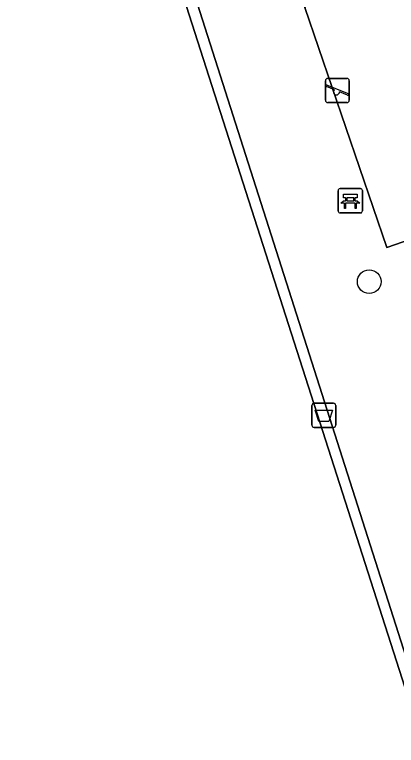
# Model space of a CAD drawing. Extents: x 158086 to 159499, y 382904 to 383981.
# Drawn here: x 159219.13 to 159234.89, y 383198.2 to 383228.37 of the extents above; entities that cross this region are included whole.
import ezdxf

# ---------------------------------------------------------------- set-up
doc = ezdxf.new("R2010")
doc.units = 0
for name, color, linetype in [('IMGEO_Afvalbak', 7, 'Continuous'), ('IMGEO_Bank', 7, 'Continuous'), ('IMGEO_Boom', 7, 'Continuous'), ('IMGEO_Groenvoorziening', 7, 'Continuous'), ('IMGEO_Speelvoorziening', 7, 'Continuous'), ('IMGEO_Terreindeel_gesloten', 7, 'Continuous'), ('IMGEO_Terreindeel_zand', 7, 'Continuous'), ('IMGEO_Voetpad_open', 7, 'Continuous')]:
    doc.layers.add(name, color=color, linetype=linetype)

msp = doc.modelspace()

# ---------------------------------------------------------------- linework, layer by layer
at = {"layer": 'IMGEO_Afvalbak'}
for p, q in [((159231.4, 383211.43), (159231.4, 383212.23)), ((159231.4, 383212.23), (159231.4, 383211.43)), ((159231.5, 383212.33), (159232.29, 383212.33)), ((159232.29, 383212.33), (159231.5, 383212.33)), ((159232.39, 383212.23), (159232.39, 383211.43)), ((159232.39, 383211.43), (159232.39, 383212.23)), ((159232.29, 383211.33), (159231.5, 383211.33)), ((159231.5, 383211.33), (159232.29, 383211.33))]:
    msp.add_line(p, q, dxfattribs=at)
msp.add_lwpolyline([(159231.543, 383212.044), (159232.247, 383212.044), (159232.098, 383211.574), (159231.692, 383211.574), (159231.543, 383212.044)], dxfattribs=at)
for centre, start, end in [((159231.5, 383212.23), 90, 180), ((159231.5, 383212.23), 90, 180), ((159232.29, 383212.23), 0, 90), ((159232.29, 383212.23), 360, 90), ((159231.5, 383211.43), 180, 270), ((159231.5, 383211.43), 180, 270), ((159232.29, 383211.43), 270, 0), ((159232.29, 383211.43), 270, 0)]:
    msp.add_arc(centre, 0.1, start, end, dxfattribs=at)
at = {"layer": 'IMGEO_Bank'}
for p, q in [((159232.488, 383220.263), (159232.488, 383221.104)), ((159232.488, 383221.104), (159232.488, 383220.263)), ((159232.563, 383221.188), (159233.404, 383221.188)), ((159233.404, 383221.188), (159232.563, 383221.188)), ((159233.488, 383221.113), (159233.488, 383220.272)), ((159233.488, 383220.272), (159233.488, 383221.113)), ((159232.797, 383220.694), (159232.797, 383220.8)), ((159232.841, 383220.8), (159232.841, 383220.694)), ((159233.129, 383220.806), (159232.847, 383220.806)), ((159233.135, 383220.694), (159233.135, 383220.8)), ((159233.179, 383220.8), (159233.179, 383220.694)), ((159233.185, 383220.586), (159232.792, 383220.586)), ((159232.847, 383220.688), (159233.129, 383220.688)), ((159233.413, 383220.188), (159232.572, 383220.188)), ((159232.572, 383220.188), (159233.413, 383220.188))]:
    msp.add_line(p, q, dxfattribs=at)
for points in [[(159232.791, 383220.806), (159232.705, 383220.806), (159232.705, 383220.967), (159233.268, 383220.967), (159233.268, 383220.806), (159233.185, 383220.806)], [(159232.735, 383220.586), (159232.593, 383220.586), (159232.705, 383220.688), (159232.791, 383220.688)], [(159232.785, 383220.579), (159232.785, 383220.372), (159232.742, 383220.372), (159232.742, 383220.579)], [(159233.185, 383220.688), (159233.268, 383220.688), (159233.38, 383220.586), (159233.241, 383220.586)], [(159233.235, 383220.579), (159233.235, 383220.372), (159233.191, 383220.372), (159233.191, 383220.579)]]:
    msp.add_lwpolyline(points, dxfattribs=at)
for centre, radius, start, end in [((159232.566, 383221.11), 0.0779, 92.4484, 184.2845), ((159232.566, 383221.11), 0.0779, 92.4484, 184.2845), ((159233.41, 383221.11), 0.0779, 2.4484, 94.2845), ((159233.41, 383221.11), 0.0779, 2.4484, 94.2845), ((159232.79, 383220.799), 0.00671, 2.8957, 87.1043), ((159232.847, 383220.799), 0.00671, 92.8957, 177.1043), ((159233.129, 383220.799), 0.00671, 2.8957, 87.1043), ((159233.186, 383220.799), 0.00671, 92.8957, 177.1043), ((159232.735, 383220.579), 0.00671, 2.8957, 87.1043), ((159232.792, 383220.579), 0.00671, 92.8957, 177.1043), ((159232.79, 383220.695), 0.00671, 272.8957, 357.1043), ((159232.847, 383220.695), 0.00671, 182.8957, 267.1043), ((159233.129, 383220.695), 0.00671, 272.8957, 357.1043), ((159233.186, 383220.695), 0.00671, 182.8957, 267.1043), ((159233.184, 383220.579), 0.00671, 2.8957, 87.1043), ((159233.241, 383220.579), 0.00671, 92.8957, 177.1043), ((159232.566, 383220.266), 0.0779, 182.4484, 274.2845), ((159232.566, 383220.266), 0.0779, 182.4484, 274.2845), ((159233.41, 383220.266), 0.0779, 272.4484, 4.2845), ((159233.41, 383220.266), 0.0779, 272.4484, 4.2845)]:
    msp.add_arc(centre, radius, start, end, dxfattribs=at)
at = {"layer": 'IMGEO_Boom'}
msp.add_circle((159233.769, 383217.348), 0.489, dxfattribs=at)
at = {"layer": 'IMGEO_Groenvoorziening'}
msp.add_lwpolyline([(159231.723, 383235.705), (159229.328, 383242.858), (159222.981, 383240.81), (159224.897, 383234.417), (159236.229, 383198.899), (159242.108, 383200.848), (159235.806, 383219.213), (159234.496, 383218.765), (159231.11, 383228.672), (159232.05, 383230.211)], close=True, dxfattribs=at)
at = {"layer": 'IMGEO_Speelvoorziening'}
for p, q in [((159231.957, 383224.84), (159231.957, 383225.64)), ((159231.957, 383225.64), (159231.957, 383224.84)), ((159232.057, 383225.74), (159232.847, 383225.74)), ((159232.847, 383225.74), (159232.057, 383225.74)), ((159232.947, 383225.64), (159232.947, 383224.84)), ((159232.947, 383224.84), (159232.947, 383225.64)), ((159232.34, 383225.268), (159232.001, 383225.405)), ((159232.026, 383225.465), (159232.902, 383225.112)), ((159232.878, 383225.052), (159232.538, 383225.189)), ((159232.847, 383224.74), (159232.057, 383224.74)), ((159232.057, 383224.74), (159232.847, 383224.74))]:
    msp.add_line(p, q, dxfattribs=at)
for centre, radius, start, end in [((159232.057, 383225.64), 0.1, 90, 180), ((159232.057, 383225.64), 0.1, 90, 180), ((159232.847, 383225.64), 0.1, 0, 90), ((159232.847, 383225.64), 0.1, 360, 90), ((159232.014, 383225.435), 0.0327, 68.078, 248.078), ((159232.419, 383225.178), 0.12, 130.9928, 5.1632), ((159232.89, 383225.082), 0.0327, 248.078, 68.078), ((159232.057, 383224.84), 0.1, 180, 270), ((159232.057, 383224.84), 0.1, 180, 270), ((159232.847, 383224.84), 0.1, 270, 0), ((159232.847, 383224.84), 0.1, 270, 0)]:
    msp.add_arc(centre, radius, start, end, dxfattribs=at)
at = {"layer": 'IMGEO_Terreindeel_gesloten'}
msp.add_lwpolyline([(159224.58, 383233.873), (159185.281, 383221.286), (159184.386, 383221.001), (159181.525, 383220.089), (159180.574, 383219.786), (159165.688, 383214.968), (159164.669, 383214.641), (159161.812, 383213.726), (159160.86, 383213.421), (159136.883, 383205.771), (159136.521, 383205.653), (159121.589, 383200.782), (159143.574, 383132.142), (159246.571, 383165.223), (159235.831, 383198.766)], close=True, dxfattribs=at)
at = {"layer": 'IMGEO_Terreindeel_zand'}
msp.add_lwpolyline([(159243.262, 383239.302), (159242.326, 383242.253), (159241.791, 383244), (159240.923, 383246.601), (159229.328, 383242.858), (159231.723, 383235.705), (159232.05, 383230.211), (159231.11, 383228.672), (159234.496, 383218.765), (159235.806, 383219.213), (159243.22, 383221.693), (159247.365, 383223.082), (159246.211, 383226.478), (159245.958, 383226.392), (159244.979, 383229.249), (159244.268, 383231.324), (159245.73, 383231.816), (159245.799, 383231.839)], close=True, dxfattribs=at)
at = {"layer": 'IMGEO_Voetpad_open'}
msp.add_lwpolyline([(159235.831, 383198.766), (159236.229, 383198.899), (159224.897, 383234.417), (159185.166, 383221.704), (159185.281, 383221.286), (159224.58, 383233.873)], close=True, dxfattribs=at)

doc.saveas('drawing.dxf')
